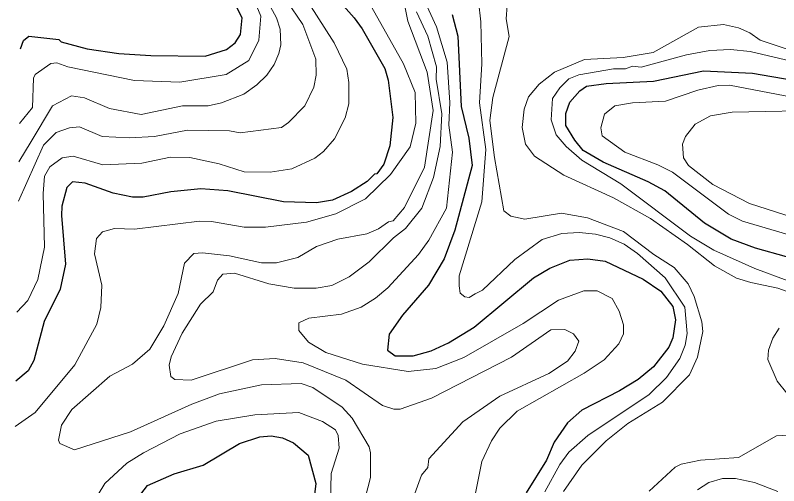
# Model space of a CAD drawing. Extents: x 673.3 to 698.5, y 6984.3 to 7012.3.
# Drawn here: x 673.552 to 674.777, y 7005.208 to 7005.961 of the extents above; entities that cross this region are included whole.
import ezdxf

# ---------------------------------------------------------------- set-up
doc = ezdxf.new("R2010")
doc.units = 0
doc.header["$LTSCALE"] = 0.032
doc.layers.add('1', color=7, linetype='Continuous', lineweight=25)
doc.layers.add('2', color=7, linetype='Continuous', lineweight=13)

msp = doc.modelspace()

# ---------------------------------------------------------------- linework, layer by layer
at = {"layer": '1'}
for points in [[(674.0264, 7006.0356), (674.0959, 7005.9575), (674.1088, 7005.9399), (674.1449, 7005.8759), (674.1503, 7005.8574), (674.1581, 7005.7978), (674.1533, 7005.7522), (674.1434, 7005.7226), (674.132, 7005.7072), (674.1287, 7005.7069), (674.1169, 7005.6952), (674.0916, 7005.6788), (674.061, 7005.665), (674.0357, 7005.6608), (673.9826, 7005.6625), (673.8933, 7005.6801), (673.8499, 7005.6834), (673.8017, 7005.6786), (673.7577, 7005.6697)], [(673.5608, 7005.9074), (673.5657, 7005.921), (673.5741, 7005.9282), (673.6223, 7005.9224), (673.6258, 7005.919), (673.6675, 7005.9075), (673.7183, 7005.9001), (673.7697, 7005.8969), (673.8571, 7005.8961), (673.8913, 7005.9068), (673.9049, 7005.9174), (673.9135, 7005.9308), (673.9161, 7005.9573), (673.9029, 7005.9834)], [(674.2532, 7005.9627), (674.2623, 7005.9278), (674.2674, 7005.8151), (674.2795, 7005.7646), (674.2851, 7005.7206), (674.2575, 7005.617), (674.2402, 7005.5709), (674.2148, 7005.529), (674.1733, 7005.4806), (674.1519, 7005.4504), (674.1493, 7005.4245), (674.1614, 7005.4156), (674.1903, 7005.4155), (674.2194, 7005.4235), (674.2473, 7005.4365), (674.2881, 7005.4615), (674.3836, 7005.5409), (674.4094, 7005.5559), (674.4418, 7005.5687), (674.4705, 7005.571)], [(674.4998, 7005.852), (674.5759, 7005.8558), (674.6562, 7005.8724), (674.7344, 7005.8684), (674.8496, 7005.8489)], [(674.8387, 7005.5602), (674.7392, 7005.5883), (674.7005, 7005.6028), (674.6575, 7005.6283), (674.5938, 7005.6799), (674.5672, 7005.6947), (674.4949, 7005.726), (674.4632, 7005.7448), (674.4495, 7005.7611), (674.435, 7005.7848), (674.435, 7005.804), (674.4418, 7005.8222), (674.4576, 7005.8404), (674.4682, 7005.848), (674.4998, 7005.852)], [(673.7577, 7005.6697), (673.7405, 7005.6697), (673.7096, 7005.6763), (673.6643, 7005.6925), (673.644, 7005.6946), (673.635, 7005.6853), (673.6271, 7005.6555), (673.6264, 7005.6403), (673.6328, 7005.5626), (673.6246, 7005.5224), (673.5989, 7005.4708), (673.5823, 7005.4083), (673.5732, 7005.3918), (673.5535, 7005.3749)], [(674.4705, 7005.571), (674.4982, 7005.5671), (674.559, 7005.5384), (674.5878, 7005.5191), (674.6069, 7005.4948), (674.6109, 7005.4736), (674.607, 7005.4447), (674.6003, 7005.4294), (674.5756, 7005.3982), (674.5512, 7005.3776), (674.5213, 7005.3593), (674.461, 7005.3284), (674.4379, 7005.3085), (674.4167, 7005.2773), (674.404, 7005.2487), (674.3718, 7005.1963)], [(673.7446, 7005.1821), (673.7645, 7005.2081), (673.8074, 7005.2267), (673.8539, 7005.2407), (673.9121, 7005.2754), (673.9447, 7005.286), (673.9626, 7005.2876), (673.9811, 7005.2842), (673.9988, 7005.276), (674.0221, 7005.2564), (674.0343, 7005.2108), (674.0309, 7005.1848)]]:
    msp.add_lwpolyline(points, dxfattribs=at)
at = {"layer": '2'}
for points in [[(673.9863, 7006.0389), (674.064, 7005.9174), (674.084, 7005.8753), (674.0872, 7005.8535), (674.0871, 7005.8196), (674.0814, 7005.7972), (674.0644, 7005.7633), (674.0468, 7005.7432), (674.033, 7005.7324), (673.9959, 7005.7155), (673.9609, 7005.7099), (673.9196, 7005.7105), (673.8793, 7005.7234), (673.8321, 7005.7333), (673.8014, 7005.7339), (673.7556, 7005.7246), (673.6926, 7005.7218), (673.645, 7005.7355), (673.6275, 7005.7329), (673.6078, 7005.7188), (673.5995, 7005.7036), (673.5969, 7005.6759), (673.5994, 7005.5899), (673.5887, 7005.5382), (673.5724, 7005.5041), (673.555, 7005.4855)], [(673.5575, 7005.6637), (673.5976, 7005.7531), (673.6181, 7005.7736), (673.6395, 7005.7812), (673.6553, 7005.7828), (673.6917, 7005.7671), (673.7355, 7005.7648), (673.7759, 7005.7674), (673.8285, 7005.7771), (673.8958, 7005.7763), (673.9128, 7005.7731), (673.9791, 7005.7816), (673.9907, 7005.7897), (674.0167, 7005.8165), (674.0309, 7005.846), (674.035, 7005.8653), (674.0343, 7005.8912), (674.0136, 7005.9464), (673.9609, 7006.0242)], [(674.1972, 7006.0095), (674.228, 7005.9427), (674.2452, 7005.8862), (674.2492, 7005.8215), (674.2477, 7005.7855), (674.2533, 7005.7421), (674.2439, 7005.6525), (674.2154, 7005.601), (674.1992, 7005.5782), (674.1497, 7005.5244), (674.1302, 7005.508), (674.1073, 7005.4936), (674.0757, 7005.4825), (674.0233, 7005.4758), (674.0073, 7005.4683), (674.0069, 7005.4561), (674.0226, 7005.4378), (674.0504, 7005.4209), (674.1092, 7005.4024), (674.1822, 7005.3903), (674.2269, 7005.3952), (674.2718, 7005.4129), (674.3667, 7005.4674), (674.4233, 7005.5046), (674.4643, 7005.5197), (674.4855, 7005.5197), (674.5098, 7005.5073), (674.5207, 7005.4874), (674.5278, 7005.4652), (674.5278, 7005.4508), (674.5202, 7005.4349), (674.4966, 7005.4095), (674.4646, 7005.388), (674.3574, 7005.3271), (674.3295, 7005.3), (674.3159, 7005.2793), (674.3003, 7005.2462), (674.2899, 7005.1929)], [(673.5592, 7005.7881), (673.5799, 7005.8136), (673.5814, 7005.8605), (673.5842, 7005.8667), (673.6094, 7005.8842), (673.619, 7005.8853), (673.6366, 7005.879), (673.7438, 7005.857), (673.8165, 7005.8544), (673.8904, 7005.8664), (673.9269, 7005.889), (673.9431, 7005.9215), (673.946, 7005.9598), (673.9332, 7005.9915)], [(673.5524, 7005.3025), (673.5843, 7005.3246), (673.6479, 7005.4012), (673.6831, 7005.4666), (673.6898, 7005.493), (673.6913, 7005.529), (673.6793, 7005.5793), (673.6829, 7005.6037), (673.6922, 7005.6142), (673.7113, 7005.6198), (673.7437, 7005.6184), (673.848, 7005.6313), (673.8669, 7005.6307), (673.9194, 7005.6216), (673.9538, 7005.6216), (674.0194, 7005.6297), (674.0664, 7005.6432), (674.1138, 7005.6671), (674.154, 7005.7063), (674.1854, 7005.7507), (674.1947, 7005.7887), (674.1938, 7005.8374), (674.1751, 7005.8838), (674.1194, 7005.9823)], [(674.1757, 7005.9838), (674.1821, 7005.9522), (674.2128, 7005.8702), (674.2224, 7005.8089), (674.2086, 7005.718), (674.1765, 7005.6534), (674.1583, 7005.632), (674.1508, 7005.6304), (674.135, 7005.619), (674.1164, 7005.6112), (674.0695, 7005.6026), (674.0355, 7005.5907), (674.0056, 7005.573), (673.9714, 7005.5646), (673.9474, 7005.5649), (673.8961, 7005.5759), (673.8526, 7005.5808), (673.8389, 7005.5799), (673.8239, 7005.564), (673.8138, 7005.5157), (673.7907, 7005.4636), (673.7681, 7005.4264), (673.7405, 7005.4023), (673.704, 7005.3831), (673.6432, 7005.3299), (673.6265, 7005.3046), (673.6215, 7005.2805), (673.6237, 7005.2751), (673.6472, 7005.265), (673.7373, 7005.2939), (673.8355, 7005.338), (673.8799, 7005.3545), (673.947, 7005.3692), (674.0106, 7005.3714), (674.0297, 7005.3649), (674.0764, 7005.3334), (674.0927, 7005.3156), (674.1198, 7005.2697), (674.1222, 7005.26), (674.1222, 7005.2209), (674.1085, 7005.1691)], [(673.9559, 7005.9858), (673.9714, 7005.9574), (673.9772, 7005.9392), (673.9781, 7005.9141), (673.9753, 7005.8999), (673.9675, 7005.8823), (673.9557, 7005.8654), (673.9398, 7005.8497), (673.9188, 7005.8351), (673.8833, 7005.821), (673.8619, 7005.8162), (673.8206, 7005.8161), (673.7544, 7005.8024), (673.7033, 7005.8122), (673.6632, 7005.8291), (673.6425, 7005.8325)], [(674.4014, 7005.1978), (674.4257, 7005.2415), (674.4402, 7005.2611), (674.4703, 7005.288), (674.5688, 7005.3539), (674.5967, 7005.381), (674.6182, 7005.4114), (674.6264, 7005.4329), (674.6296, 7005.4516), (674.6263, 7005.4934), (674.5943, 7005.5404), (674.55, 7005.5798), (674.5286, 7005.5946), (674.5057, 7005.605), (674.4826, 7005.6109), (674.4567, 7005.6135), (674.4291, 7005.6119), (674.3975, 7005.602), (674.3535, 7005.5702), (674.3016, 7005.521), (674.2898, 7005.5151), (674.2801, 7005.5094), (674.2733, 7005.5104), (674.2659, 7005.5162), (674.264, 7005.5279), (674.264, 7005.5437), (674.3006, 7005.6627), (674.3072, 7005.7463), (674.2966, 7005.8213), (674.3006, 7005.8837), (674.2989, 7005.951), (674.295, 7005.9842)], [(674.193, 7005.1948), (674.2038, 7005.2244), (674.2142, 7005.2367), (674.2158, 7005.2508), (674.27, 7005.31), (674.3292, 7005.3511), (674.4082, 7005.3872), (674.438, 7005.4072), (674.4504, 7005.4229), (674.4559, 7005.4389), (674.4477, 7005.4509), (674.4336, 7005.4577), (674.4112, 7005.4572), (674.348, 7005.4137), (674.2197, 7005.3478), (674.1695, 7005.3301), (674.1594, 7005.3301), (674.1411, 7005.336), (674.0825, 7005.3768), (674.0138, 7005.4047), (673.9691, 7005.4115), (673.933, 7005.409), (673.8346, 7005.3766), (673.8084, 7005.3779), (673.802, 7005.3824), (673.799, 7005.4008), (673.8025, 7005.4142), (673.82, 7005.452), (673.8494, 7005.4984), (673.8699, 7005.5184), (673.8765, 7005.5371), (673.8851, 7005.5464), (673.9037, 7005.5482), (673.9591, 7005.5312), (673.9994, 7005.5239), (674.0348, 7005.5242), (674.0598, 7005.5283), (674.088, 7005.5425), (674.1199, 7005.5661), (674.1588, 7005.6045), (674.1781, 7005.6196), (674.2044, 7005.6525), (674.2233, 7005.7017), (674.2339, 7005.7509), (674.2363, 7005.8033), (674.2274, 7005.8591), (674.2281, 7005.8789), (674.2141, 7005.9277), (674.1957, 7005.9667)], [(674.3414, 7005.9771), (674.3397, 7005.9555), (674.3445, 7005.9272), (674.318, 7005.8296), (674.3136, 7005.793), (674.321, 7005.7333), (674.3361, 7005.6482), (674.3469, 7005.6393), (674.3695, 7005.6347), (674.4281, 7005.6443), (674.4698, 7005.6368), (674.5278, 7005.615), (674.5764, 7005.578), (674.609, 7005.5571), (674.6312, 7005.5312), (674.641, 7005.5108), (674.6532, 7005.4702), (674.6548, 7005.4544), (674.6465, 7005.4135), (674.6334, 7005.3852), (674.5903, 7005.3413), (674.5346, 7005.3074), (674.5001, 7005.2795), (674.4608, 7005.2402), (674.4317, 7005.198)], [(674.7902, 7005.5186), (674.7752, 7005.5243), (674.7319, 7005.5332), (674.7089, 7005.54), (674.6734, 7005.56), (674.6306, 7005.5941), (674.5711, 7005.6358), (674.5118, 7005.6687), (674.4319, 7005.7054), (674.3849, 7005.7354), (674.3708, 7005.7549), (674.3653, 7005.7816), (674.3683, 7005.8108), (674.3755, 7005.8306), (674.3924, 7005.851), (674.4173, 7005.8701), (674.465, 7005.8904), (674.5274, 7005.8939), (674.5753, 7005.9016), (674.6481, 7005.9426), (674.6883, 7005.9466), (674.712, 7005.9413), (674.7303, 7005.9332), (674.7469, 7005.9217), (674.8047, 7005.9025)], [(674.842, 7005.8773), (674.7308, 7005.9034), (674.6994, 7005.9065), (674.6663, 7005.9049), (674.629, 7005.8981), (674.5558, 7005.8781), (674.5422, 7005.8796), (674.531, 7005.8757), (674.5116, 7005.8756), (674.4561, 7005.8658), (674.4401, 7005.8594), (674.4258, 7005.8453), (674.4137, 7005.8281), (674.412, 7005.7937), (674.4197, 7005.7697), (674.4357, 7005.751), (674.4608, 7005.7292), (674.5235, 7005.6912), (674.6354, 7005.6073), (674.6728, 7005.585), (674.7382, 7005.5554), (674.7902, 7005.5364)], [(674.497, 7005.8032), (674.5136, 7005.8163), (674.5422, 7005.821), (674.595, 7005.8236), (674.647, 7005.8415), (674.6797, 7005.8488), (674.6977, 7005.8495), (674.7982, 7005.8301)], [(673.6425, 7005.8325), (673.612, 7005.8164), (673.5778, 7005.759), (673.5583, 7005.7263)], [(674.8616, 7005.8092), (674.7018, 7005.8064), (674.6671, 7005.8005), (674.6427, 7005.7868), (674.6272, 7005.7673), (674.6223, 7005.7551), (674.6238, 7005.733), (674.6322, 7005.7207), (674.6709, 7005.6901), (674.7298, 7005.6598), (674.8014, 7005.637)], [(674.8004, 7005.6073), (674.7188, 7005.6315), (674.6959, 7005.6426), (674.6065, 7005.7099), (674.5826, 7005.722), (674.5301, 7005.7422), (674.4935, 7005.7681), (674.4912, 7005.7809), (674.497, 7005.8032)], [(674.7895, 7005.3558), (674.7744, 7005.3751), (674.7592, 7005.4098), (674.7604, 7005.4248), (674.7672, 7005.4438), (674.7774, 7005.46)], [(674.058, 7005.1812), (674.0588, 7005.2271), (674.0717, 7005.2678), (674.07, 7005.288), (674.0657, 7005.2968), (674.0453, 7005.3106), (674.0069, 7005.325), (673.9363, 7005.321), (673.8744, 7005.3112), (673.8168, 7005.2905), (673.758, 7005.2603), (673.7311, 7005.2434), (673.6962, 7005.2108), (673.6533, 7005.1405)], [(674.5688, 7005.199), (674.6104, 7005.2375), (674.62, 7005.2423), (674.6513, 7005.2485), (674.7123, 7005.2527), (674.7731, 7005.2874), (674.8181, 7005.2903)], [(674.7753, 7005.1981), (674.7378, 7005.2126), (674.7073, 7005.2192), (674.6867, 7005.2191), (674.6646, 7005.2127), (674.6462, 7005.2008)]]:
    msp.add_lwpolyline(points, dxfattribs=at)

doc.saveas('drawing.dxf')
